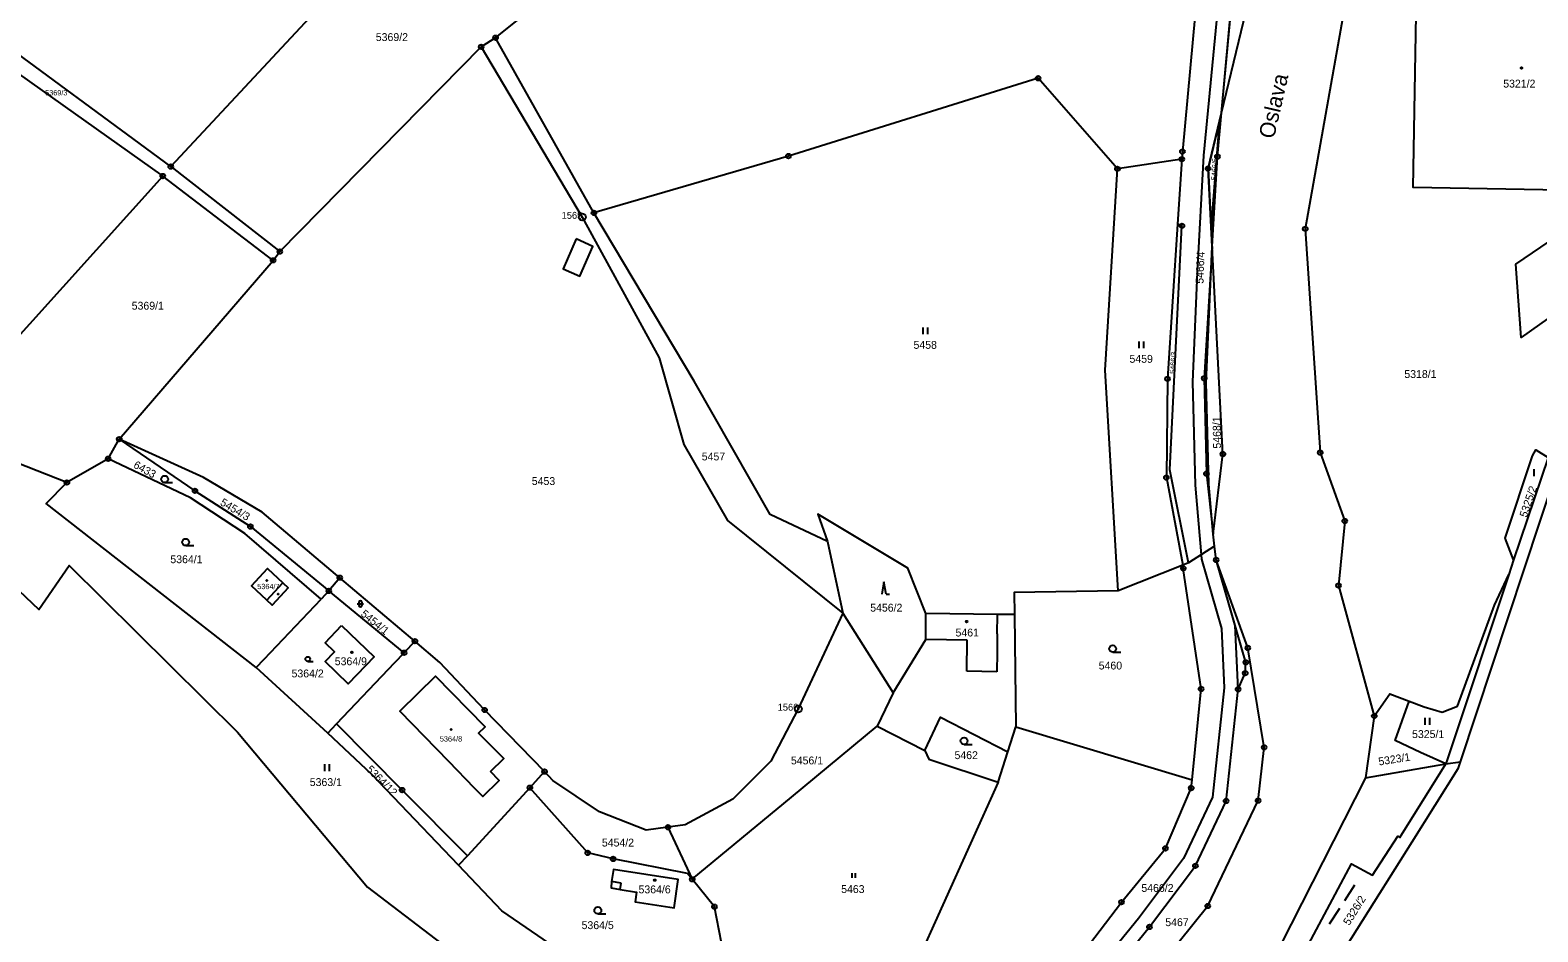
# Model space of a CAD drawing. Extents: x -644096 to -634268, y -1141430 to -1133463.
# Drawn here: x -638426.3 to -638100.4, y -1140379.9 to -1140185.1 of the extents above; entities that cross this region are included whole.
import ezdxf

# ---------------------------------------------------------------- set-up
doc = ezdxf.new("R2010")
doc.units = 0
for name, color, linetype in [('_CIVIL_CONSTRUCTION', 7, 'Continuous'), ('B_Hranice _3D', 7, 'Continuous'), ('M_Svah_Nasyp', 7, 'Continuous'), ('M_Svah_Zarez', 7, 'Continuous'), ('svrsek_osa_sjezdy', 7, 'Continuous'), ('svrsek_osa_VRT', 7, 'Continuous'), ('svrsek_popisy_VRT', 7, 'Continuous'), ('terminal_VRT', 7, 'Continuous')]:
    doc.layers.add(name, color=color, linetype=linetype)

msp = doc.modelspace()

# ---------------------------------------------------------------- linework, layer by layer
at = {"layer": '_CIVIL_CONSTRUCTION'}
for centre, radius in [((-638328.84, -1140188.71), 0.5), ((-638328.84, -1140188.71), 0.0303), ((-638325.73, -1140186.75), 0.5), ((-638325.73, -1140186.75), 0.0303), ((-638208.46, -1140195.51), 0.5), ((-638208.46, -1140195.51), 0.0303), ((-638177.28, -1140211.33), 0.5), ((-638177.28, -1140211.33), 0.0303), ((-638395.93, -1140214.58), 0.5), ((-638395.93, -1140214.58), 0.0303), ((-638262.44, -1140212.32), 0.5), ((-638262.44, -1140212.32), 0.0303), ((-638191.32, -1140215.06), 0.5), ((-638177.39, -1140212.97), 0.5), ((-638177.39, -1140212.97), 0.0303), ((-638171.73, -1140215.01), 0.5), ((-638169.7, -1140212.41), 0.5), ((-638169.7, -1140212.41), 0.0303), ((-638397.67, -1140216.63), 0.5), ((-638397.67, -1140216.63), 0.0303), ((-638191.32, -1140215.06), 0.0303), ((-638171.73, -1140215.01), 0.0303), ((-638304.46, -1140224.59), 0.5), ((-638304.46, -1140224.59), 0.0303), ((-638307, -1140225.49), 0.75), ((-638307, -1140225.49), 0.03), ((-638177.36, -1140227.37), 0.5), ((-638177.36, -1140227.37), 0.0303), ((-638150.71, -1140228.03), 0.5), ((-638150.71, -1140228.03), 0.0303), ((-638373.81, -1140234.83), 0.5), ((-638372.36, -1140232.94), 0.5), ((-638372.36, -1140232.94), 0.0303), ((-638373.81, -1140234.83), 0.0303), ((-638180.49, -1140260.43), 0.5), ((-638180.49, -1140260.43), 0.0303), ((-638172.54, -1140260.3), 0.5), ((-638172.54, -1140260.3), 0.0303), ((-638407.08, -1140273.46), 0.5), ((-638407.08, -1140273.46), 0.0303), ((-638168.51, -1140276.67), 0.5), ((-638168.51, -1140276.67), 0.0303), ((-638147.48, -1140276.36), 0.5), ((-638147.48, -1140276.36), 0.0303), ((-638409.47, -1140277.68), 0.5), ((-638409.47, -1140277.68), 0.0303), ((-638418.39, -1140282.82), 0.5), ((-638418.39, -1140282.82), 0.0303), ((-638180.74, -1140281.75), 0.5), ((-638180.74, -1140281.75), 0.0303), ((-638172.08, -1140280.92), 0.5), ((-638172.08, -1140280.92), 0.0303), ((-638390.7, -1140284.62), 0.5), ((-638390.7, -1140284.62), 0.0303), ((-638378.71, -1140292.34), 0.5), ((-638378.71, -1140292.34), 0.0303), ((-638142.18, -1140291.14), 0.5), ((-638142.18, -1140291.14), 0.0303), ((-638169.97, -1140299.55), 0.5), ((-638169.97, -1140299.55), 0.0303), ((-638359.42, -1140303.38), 0.5), ((-638177.07, -1140301.37), 0.5), ((-638177.07, -1140301.37), 0.0303), ((-638361.77, -1140306.25), 0.5), ((-638359.42, -1140303.38), 0.0303), ((-638143.53, -1140305.07), 0.5), ((-638143.53, -1140305.07), 0.0303), ((-638361.77, -1140306.25), 0.0303), ((-638345.51, -1140319.6), 0.5), ((-638343.16, -1140317.1), 0.5), ((-638343.16, -1140317.1), 0.0303), ((-638163.12, -1140318.55), 0.5), ((-638163.12, -1140318.55), 0.0303), ((-638345.51, -1140319.6), 0.0303), ((-638163.54, -1140321.67), 0.5), ((-638163.54, -1140321.67), 0.0303), ((-638163.69, -1140324), 0.5), ((-638163.69, -1140324), 0.0303), ((-638173.24, -1140327.41), 0.5), ((-638173.24, -1140327.41), 0.0303), ((-638165.24, -1140327.48), 0.5), ((-638165.24, -1140327.48), 0.0303), ((-638328.09, -1140331.96), 0.5), ((-638328.09, -1140331.96), 0.0303), ((-638260.3, -1140331.74), 0.75), ((-638260.3, -1140331.74), 0.03), ((-638135.79, -1140333.26), 0.5), ((-638135.79, -1140333.26), 0.0303), ((-638159.59, -1140340.03), 0.5), ((-638159.59, -1140340.03), 0.0303), ((-638315.14, -1140345.27), 0.5), ((-638315.14, -1140345.27), 0.0303), ((-638318.3, -1140348.74), 0.5), ((-638175.35, -1140348.83), 0.5), ((-638345.94, -1140349.25), 0.5), ((-638345.94, -1140349.25), 0.0303), ((-638318.3, -1140348.74), 0.0303), ((-638175.35, -1140348.83), 0.0303), ((-638167.83, -1140351.62), 0.5), ((-638167.83, -1140351.62), 0.0303), ((-638160.92, -1140351.54), 0.5), ((-638160.92, -1140351.54), 0.0303), ((-638288.46, -1140357.3), 0.5), ((-638288.46, -1140357.3), 0.0303), ((-638180.95, -1140361.85), 0.5), ((-638305.82, -1140362.83), 0.5), ((-638305.82, -1140362.83), 0.0303), ((-638300.34, -1140364.14), 0.5), ((-638300.34, -1140364.14), 0.0303), ((-638180.95, -1140361.85), 0.0303), ((-638283.22, -1140368.54), 0.5), ((-638174.47, -1140365.62), 0.5), ((-638174.47, -1140365.62), 0.0303), ((-638283.22, -1140368.54), 0.0303), ((-638278.42, -1140374.46), 0.5), ((-638278.42, -1140374.46), 0.0303), ((-638190.44, -1140373.47), 0.5), ((-638190.44, -1140373.47), 0.0303), ((-638171.79, -1140374.3), 0.5), ((-638171.79, -1140374.3), 0.0303), ((-638184.4, -1140378.83), 0.5), ((-638184.4, -1140378.83), 0.0303)]:
    msp.add_circle(centre, radius, dxfattribs=at)
at = {"layer": 'B_Hranice _3D'}
for points in [[(-638168.96, -1140173.22), (-638172.69, -1140212.18), (-638174.07, -1140237.41), (-638175.12, -1140261.11), (-638174.54, -1140283.39), (-638173.22, -1140298.41), (-638173.14, -1140299.38), (-638168.79, -1140314.37), (-638168.22, -1140327.16), (-638170.76, -1140350.79), (-638177.05, -1140364.06), (-638186.76, -1140376.98), (-638198.42, -1140391.34)], [(-638195.99, -1140393.11), (-638184.4, -1140378.83), (-638174.47, -1140365.62), (-638167.83, -1140351.62), (-638165.24, -1140327.48), (-638165.85, -1140313.73), (-638169.97, -1140299.55), (-638170.31, -1140296.55), (-638170.6, -1140293.99), (-638171.54, -1140283.17), (-638172.12, -1140261.13), (-638170.85, -1140231.83), (-638171.73, -1140215.01), (-638168.83, -1140202.99), (-638166.11, -1140173.66)]]:
    msp.add_lwpolyline(points, dxfattribs=at)
for points in [[(-638169.16, -1140204.38), (-638171.73, -1140215.01), (-638171.04, -1140228.16)], [(-638308.33, -1140230.22), (-638311.14, -1140236.63), (-638307.48, -1140238.24), (-638304.67, -1140231.83)]]:
    msp.add_lwpolyline(points, close=True, dxfattribs=at)
at = {"layer": 'M_Svah_Nasyp'}
for p, q in [((-638375.16, -1140308.23), (-638371.74, -1140304.46)), ((-638217.3, -1140315.5), (-638217.25, -1140311.31)), ((-638217.3, -1140315.5), (-638217.34, -1140319.51)), ((-638223.77, -1140316.9), (-638232.73, -1140316.74)), ((-638223.88, -1140323.57), (-638223.77, -1140316.9)), ((-638217.34, -1140319.51), (-638217.39, -1140323.72)), ((-638217.39, -1140323.72), (-638223.88, -1140323.57)), ((-638298.6, -1140369.34), (-638300.65, -1140369.02)), ((-638298.8, -1140370.77), (-638298.6, -1140369.34))]:
    msp.add_line(p, q, dxfattribs=at)
for points in [[(-638326.85, -1140345.27), (-638323.97, -1140342.41), (-638329.4, -1140336.98), (-638327.98, -1140335.58), (-638338.71, -1140324.63), (-638346.42, -1140332.21), (-638335.9, -1140343.02)], [(-638335.9, -1140343.02), (-638330.33, -1140348.78), (-638328.5, -1140350.64), (-638324.96, -1140347.17), (-638326.85, -1140345.27)]]:
    msp.add_lwpolyline(points, dxfattribs=at)
at = {"layer": 'M_Svah_Zarez'}
for centre, radius in [((-638103.97, -1140193.3), 0.175), ((-638375.19, -1140303.98), 0.117), ((-638372.71, -1140306.93), 0.117), ((-638223.91, -1140312.86), 0.175), ((-638356.79, -1140319.49), 0.175), ((-638335.33, -1140336.17), 0.117), ((-638291.32, -1140368.72), 0.175)]:
    msp.add_circle(centre, radius, dxfattribs=at)
at = {"layer": 'svrsek_osa_sjezdy'}
for p, q in [((-638233.27, -1140250.81), (-638233.27, -1140249.31)), ((-638232.27, -1140250.81), (-638232.27, -1140249.31)), ((-638186.6, -1140253.83), (-638186.6, -1140252.33)), ((-638185.6, -1140253.83), (-638185.6, -1140252.33)), ((-638101.24, -1140281.43), (-638101.24, -1140279.93)), ((-638397.28, -1140282.85), (-638395.53, -1140282.85)), ((-638392.71, -1140296.46), (-638390.96, -1140296.46)), ((-638241.77, -1140304.29), (-638242.27, -1140306.97)), ((-638241.27, -1140306.97), (-638241.77, -1140304.29)), ((-638355.61, -1140309.02), (-638354.27, -1140309.02)), ((-638355.28, -1140308.69), (-638355.28, -1140309.36)), ((-638354.6, -1140309.36), (-638354.6, -1140308.69)), ((-638241.27, -1140306.97), (-638240.6, -1140306.97)), ((-638366.33, -1140321.45), (-638365.15, -1140321.45)), ((-638192.33, -1140319.49), (-638190.58, -1140319.49)), ((-638124.82, -1140335.19), (-638124.82, -1140333.69)), ((-638123.82, -1140335.19), (-638123.82, -1140333.69)), ((-638224.45, -1140339.4), (-638222.7, -1140339.4)), ((-638362.65, -1140345.15), (-638362.65, -1140343.65)), ((-638361.65, -1140345.15), (-638361.65, -1140343.65)), ((-638248.62, -1140368.19), (-638248.62, -1140367.19)), ((-638247.95, -1140368.19), (-638247.95, -1140367.19)), ((-638142.18, -1140373.09), (-638139.99, -1140369.72)), ((-638303.62, -1140376), (-638301.87, -1140376)), ((-638145.46, -1140378.15), (-638143.27, -1140374.78))]:
    msp.add_line(p, q, dxfattribs=at)
for centre, radius in [((-638397.28, -1140282.1), 0.75), ((-638392.71, -1140295.71), 0.75), ((-638192.33, -1140318.74), 0.75), ((-638366.33, -1140320.95), 0.502), ((-638224.45, -1140338.65), 0.75), ((-638303.62, -1140375.25), 0.75)]:
    msp.add_circle(centre, radius, dxfattribs=at)
for centre, start, end in [((-638354.94, -1140308.69), 0, 180), ((-638354.94, -1140309.36), 180, 359.9879)]:
    msp.add_arc(centre, 0.335, start, end, dxfattribs=at)
at = {"layer": 'terminal_VRT'}
for p, q in [((-638168.83, -1140202.99), (-638164.69, -1140158.28)), ((-638325.73, -1140186.75), (-638308.02, -1140172.53)), ((-638439.55, -1140186.95), (-638397.67, -1140216.63)), ((-638372.36, -1140232.94), (-638328.84, -1140188.71)), ((-638325.73, -1140186.75), (-638328.84, -1140188.71)), ((-638304.46, -1140224.59), (-638325.73, -1140186.75)), ((-638169.7, -1140212.41), (-638168.83, -1140202.99)), ((-638395.93, -1140214.58), (-638372.36, -1140232.94)), ((-638177.39, -1140212.97), (-638191.32, -1140215.06)), ((-638177.39, -1140212.97), (-638178.3, -1140227)), ((-638170.85, -1140231.83), (-638169.7, -1140212.41)), ((-638397.67, -1140216.63), (-638447.24, -1140271.62)), ((-638373.81, -1140234.83), (-638397.67, -1140216.63)), ((-638373.81, -1140234.83), (-638372.36, -1140232.94)), ((-638407.08, -1140273.46), (-638373.81, -1140234.83)), ((-638093.06, -1140270.3), (-638117.2, -1140343.15)), ((-638418.39, -1140282.82), (-638447.24, -1140271.62)), ((-638409.47, -1140277.68), (-638407.08, -1140273.46)), ((-638409.47, -1140277.68), (-638418.39, -1140282.82)), ((-638098.21, -1140277.4), (-638105.67, -1140299.55)), ((-638253.97, -1140295.56), (-638250.7, -1140311.06)), ((-638170.31, -1140296.55), (-638170.6, -1140293.99)), ((-638170.31, -1140296.55), (-638175.96, -1140300.16)), ((-638169.97, -1140299.55), (-638170.31, -1140296.55)), ((-638105.67, -1140299.55), (-638106.7, -1140302.66)), ((-638177.19, -1140300.71), (-638191.14, -1140306.24)), ((-638175.96, -1140300.16), (-638177.19, -1140300.71)), ((-638359.42, -1140303.38), (-638361.77, -1140306.25)), ((-638343.16, -1140317.1), (-638359.42, -1140303.38)), ((-638361.77, -1140306.25), (-638363.43, -1140308)), ((-638345.51, -1140319.6), (-638361.77, -1140306.25)), ((-638250.7, -1140311.06), (-638239.8, -1140328.26)), ((-638213.56, -1140311.36), (-638213.26, -1140335.58)), ((-638343.16, -1140317.1), (-638345.51, -1140319.6)), ((-638362, -1140336.96), (-638377.46, -1140322.79)), ((-638239.8, -1140328.26), (-638243.25, -1140335.43)), ((-638362, -1140336.96), (-638360.12, -1140334.98)), ((-638243.25, -1140335.43), (-638232.97, -1140340.7)), ((-638135.79, -1140333.26), (-638137.69, -1140346.62)), ((-638214.98, -1140341), (-638213.26, -1140335.58)), ((-638213.26, -1140335.58), (-638175.17, -1140347.03)), ((-638217.06, -1140347.53), (-638214.98, -1140341)), ((-638318.3, -1140348.74), (-638315.14, -1140345.27)), ((-638137.69, -1140346.62), (-638120.32, -1140343.62)), ((-638120.32, -1140343.62), (-638117.2, -1140343.15)), ((-638117.2, -1140343.15), (-638117.7, -1140344.64)), ((-638217.06, -1140347.53), (-638250.36, -1140421.07)), ((-638137.69, -1140346.62), (-638182.65, -1140435.01)), ((-638288.46, -1140357.3), (-638283.22, -1140368.54)), ((-638331.83, -1140363.45), (-638333.73, -1140365.51))]:
    msp.add_line(p, q, dxfattribs=at)
for points in [[(-638124.28, -1140087.13), (-638126.2, -1140102.28), (-638136.45, -1140151.16), (-638142.51, -1140181.87), (-638150.71, -1140228.03), (-638147.48, -1140276.36), (-638142.18, -1140291.14), (-638143.53, -1140305.07), (-638135.79, -1140333.26)], [(-638168.83, -1140202.99), (-638160.33, -1140167.78), (-638158.28, -1140152.68)], [(-638342.34, -1140153.55), (-638363.97, -1140180.36), (-638395.93, -1140214.58)], [(-638395.93, -1140214.58), (-638437.31, -1140184.17), (-638454.51, -1140176.87), (-638488.44, -1140164.28)], [(-638083.4, -1140219.89), (-638127.4, -1140219.11), (-638126.54, -1140169.25)], [(-638174.49, -1140181.57), (-638177.28, -1140211.33), (-638177.39, -1140212.97)], [(-638328.84, -1140188.71), (-638307, -1140225.49), (-638290.39, -1140255.92), (-638285.06, -1140274.6), (-638275.62, -1140291.06), (-638250.7, -1140311.06)], [(-638191.32, -1140215.06), (-638208.46, -1140195.51), (-638262.44, -1140212.32), (-638304.46, -1140224.59)], [(-638170.85, -1140231.83), (-638171.73, -1140215.01), (-638168.83, -1140202.99)], [(-638191.14, -1140306.24), (-638194, -1140258.57), (-638191.32, -1140215.06)], [(-638079.74, -1140234.27), (-638104.06, -1140251.47), (-638105.17, -1140235.67), (-638083.38, -1140220.84), (-638083.4, -1140219.89)], [(-638253.97, -1140295.56), (-638266.39, -1140289.71), (-638282.79, -1140260.92), (-638304.46, -1140224.59)], [(-638178.3, -1140227), (-638180.49, -1140260.43), (-638180.74, -1140281.75), (-638177.19, -1140300.71)], [(-638175.96, -1140300.16), (-638179.99, -1140280.05), (-638177.36, -1140227.37), (-638178.3, -1140227)], [(-638170.85, -1140231.83), (-638172.54, -1140260.3), (-638172.08, -1140280.92), (-638170.6, -1140293.99)], [(-638170.6, -1140293.99), (-638168.51, -1140276.67), (-638170.85, -1140231.83)], [(-638359.42, -1140303.38), (-638376.15, -1140289.22), (-638388.86, -1140281.76), (-638407.08, -1140273.46)], [(-638407.08, -1140273.46), (-638390.7, -1140284.62), (-638378.71, -1140292.34), (-638361.77, -1140306.25)], [(-638105.67, -1140299.55), (-638107.51, -1140294.86), (-638101.63, -1140277.08), (-638100.86, -1140275.76), (-638098.21, -1140277.4)], [(-638363.43, -1140308), (-638379.91, -1140293.81), (-638391.67, -1140286.13), (-638409.47, -1140277.68)], [(-638455.03, -1140281.34), (-638424.43, -1140310.25), (-638417.93, -1140300.76), (-638381.48, -1140336.76), (-638353.42, -1140370.22), (-638326.58, -1140390.67)], [(-638377.46, -1140322.79), (-638422.86, -1140287.36), (-638418.39, -1140282.82)], [(-638232.71, -1140311.15), (-638236.63, -1140301.34), (-638256.07, -1140289.65), (-638253.97, -1140295.56)], [(-638219.37, -1140439.99), (-638208.85, -1140412.93), (-638195.99, -1140393.11), (-638184.4, -1140378.83), (-638174.47, -1140365.62), (-638167.83, -1140351.62), (-638165.24, -1140327.48), (-638163.69, -1140324), (-638163.54, -1140321.67), (-638169.97, -1140299.55)], [(-638215.96, -1140442.55), (-638211.43, -1140424.89), (-638190.63, -1140397.75), (-638171.79, -1140374.3), (-638160.92, -1140351.54), (-638159.59, -1140340.03), (-638163.12, -1140318.55), (-638169.97, -1140299.55)], [(-638375.16, -1140308.23), (-638378.51, -1140305.11), (-638375.02, -1140301.41), (-638371.74, -1140304.46), (-638370.53, -1140305.58), (-638374, -1140309.31), (-638375.16, -1140308.23)], [(-638175.17, -1140347.03), (-638173.24, -1140327.41), (-638177.07, -1140301.37), (-638177.19, -1140300.71)], [(-638128.29, -1140330.04), (-638125, -1140331.31), (-638121.1, -1140332.41), (-638117.8, -1140331.17), (-638109.78, -1140309.29), (-638106.7, -1140302.66)], [(-638106.7, -1140302.66), (-638119.37, -1140340.77), (-638120.32, -1140343.62)], [(-638377.46, -1140322.79), (-638375.72, -1140320.95), (-638363.43, -1140308)], [(-638191.14, -1140306.24), (-638213.62, -1140306.57), (-638213.56, -1140311.36)], [(-638250.7, -1140311.06), (-638260.3, -1140331.74), (-638266.24, -1140343.01), (-638274.42, -1140351.25), (-638284.72, -1140356.78), (-638288.46, -1140357.3)], [(-638239.8, -1140328.26), (-638232.73, -1140316.74), (-638232.71, -1140311.15)], [(-638213.56, -1140311.36), (-638217.25, -1140311.31), (-638232.71, -1140311.15)], [(-638359.03, -1140313.73), (-638351.99, -1140320.48), (-638357.56, -1140326.32), (-638362.57, -1140321.52), (-638360.55, -1140319.38), (-638362.55, -1140317.42), (-638359.03, -1140313.73)], [(-638315.14, -1140345.27), (-638328.09, -1140331.96), (-638329.49, -1140330.52), (-638337.76, -1140321.71), (-638343.16, -1140317.1)], [(-638360.12, -1140334.98), (-638347.52, -1140321.71), (-638345.51, -1140319.6)], [(-638135.79, -1140333.26), (-638132.42, -1140328.45), (-638128.29, -1140330.04)], [(-638120.32, -1140343.62), (-638125.78, -1140341.11), (-638131.29, -1140338.58), (-638128.29, -1140330.04)], [(-638360.12, -1140334.98), (-638345.94, -1140349.25), (-638331.83, -1140363.45)], [(-638283.22, -1140368.54), (-638261.74, -1140350.81), (-638243.25, -1140335.43)], [(-638232.97, -1140340.7), (-638229.53, -1140333.53), (-638214.98, -1140341)], [(-638333.73, -1140365.51), (-638352.44, -1140345.93), (-638362, -1140336.96)], [(-638232.97, -1140340.7), (-638232.09, -1140342.59), (-638217.06, -1140347.53)], [(-638288.46, -1140357.3), (-638293.16, -1140357.95), (-638303.27, -1140353.93), (-638313.32, -1140347.17), (-638315.14, -1140345.27)], [(-638175.55, -1140431.36), (-638166.03, -1140416.21), (-638167.49, -1140415.42), (-638140.72, -1140365.21), (-638136.2, -1140367.62), (-638130.68, -1140359.24), (-638130.3, -1140359.49), (-638120.32, -1140343.62)], [(-638117.7, -1140344.64), (-638127.7, -1140360.51), (-638163.37, -1140417.14), (-638163.61, -1140417.52)], [(-638225.14, -1140435.65), (-638214.92, -1140409.93), (-638201.97, -1140388.57), (-638190.44, -1140373.47), (-638180.95, -1140361.85), (-638175.35, -1140348.83), (-638175.17, -1140347.03)], [(-638318.3, -1140348.74), (-638319.05, -1140349.56), (-638331.83, -1140363.45)], [(-638283.22, -1140368.54), (-638284.24, -1140367.27), (-638300.34, -1140364.14), (-638305.82, -1140362.83), (-638318.3, -1140348.74)], [(-638278.52, -1140405.69), (-638310.18, -1140385.03), (-638324.41, -1140375.38), (-638333.73, -1140365.51)], [(-638300.65, -1140369.02), (-638300.76, -1140370.36), (-638298.8, -1140370.77), (-638295.28, -1140371.31), (-638295.57, -1140373.4), (-638287.13, -1140374.7), (-638286.25, -1140368.59), (-638300.26, -1140366.42), (-638300.65, -1140369.02)], [(-638278.52, -1140405.69), (-638279.26, -1140400.99), (-638277.94, -1140393.66), (-638276.36, -1140384.87), (-638278.42, -1140374.46), (-638283.22, -1140368.54)]]:
    msp.add_lwpolyline(points, dxfattribs=at)

# ---------------------------------------------------------------- texts
at = {"layer": '_CIVIL_CONSTRUCTION'}
for s, p in [('1565', (-638311.45, -1140225.86)), ('1566', (-638264.75, -1140332.11))]:
    msp.add_text(s, height=1.5, dxfattribs=at).set_placement(p)
at = {"layer": 'svrsek_osa_VRT'}
for s, height, p in [('5369/2', 1.7, (-638351.62, -1140187.46)), ('5369/3', 1.14, (-638423.09, -1140199.2)), ('5321/2', 1.7, (-638107.92, -1140197.51)), ('5369/1', 1.7, (-638404.38, -1140245.48)), ('5458', 1.7, (-638235.39, -1140253.94)), ('5459', 1.7, (-638188.71, -1140256.96)), ('5318/1', 1.7, (-638129.3, -1140260.24)), ('5457', 1.7, (-638281.16, -1140278.05)), ('5453', 1.7, (-638317.9, -1140283.36)), ('5364/1', 1.7, (-638396.02, -1140300.25)), ('5364/7', 1.14, (-638377.24, -1140305.85)), ('5456/2', 1.7, (-638244.75, -1140310.71)), ('5461', 1.7, (-638226.31, -1140316.08)), ('5364/9', 1.7, (-638360.49, -1140322.29)), ('5460', 1.7, (-638195.36, -1140323.21)), ('5364/2', 1.7, (-638369.83, -1140324.92)), ('5364/8', 1.14, (-638337.77, -1140338.77)), ('5325/1', 1.7, (-638127.63, -1140338.02)), ('5456/1', 1.7, (-638261.89, -1140343.71)), ('5462', 1.7, (-638226.53, -1140342.57)), ('5363/1', 1.7, (-638365.89, -1140348.39)), ('5454/2', 1.7, (-638302.75, -1140361.45)), ('5364/6', 1.7, (-638294.83, -1140371.56)), ('5463', 1.7, (-638251.03, -1140371.5)), ('5466/2', 1.7, (-638186.14, -1140371.26)), ('5364/5', 1.7, (-638307.14, -1140379.29)), ('5467', 1.7, (-638180.97, -1140378.65))]:
    msp.add_text(s, height=height, dxfattribs=at).set_placement(p)
for s, height, rotation, p in [('5466/5', 1.14, 87, (-638169.88, -1140217.58)), ('5466/4', 1.7, 88, (-638172.72, -1140239.91)), ('5466/3', 1.14, 86, (-638178.87, -1140259.4)), ('5468/1', 1.7, 91, (-638168.92, -1140275.48)), ('6433', 1.7, 331, (-638404.16, -1140279.51)), ('5454/3', 1.7, 329, (-638385.42, -1140287.58)), ('5325/2', 1.7, 71, (-638102.87, -1140290.5)), ('5454/1', 1.7, 321, (-638355.02, -1140311.48)), ('5323/1', 1.7, 9, (-638134.77, -1140343.96)), ('5364/12', 1.7, 315, (-638353.79, -1140344.94)), ('5326/2', 1.7, 58, (-638141.21, -1140378.63))]:
    msp.add_text(s, height=height, rotation=rotation, dxfattribs=at).set_placement(p)
at = {"layer": 'svrsek_popisy_VRT'}
msp.add_text('Oslava', height=3.4, rotation=77, dxfattribs=at).set_placement((-638157.51, -1140208.74))

doc.saveas('drawing.dxf')
